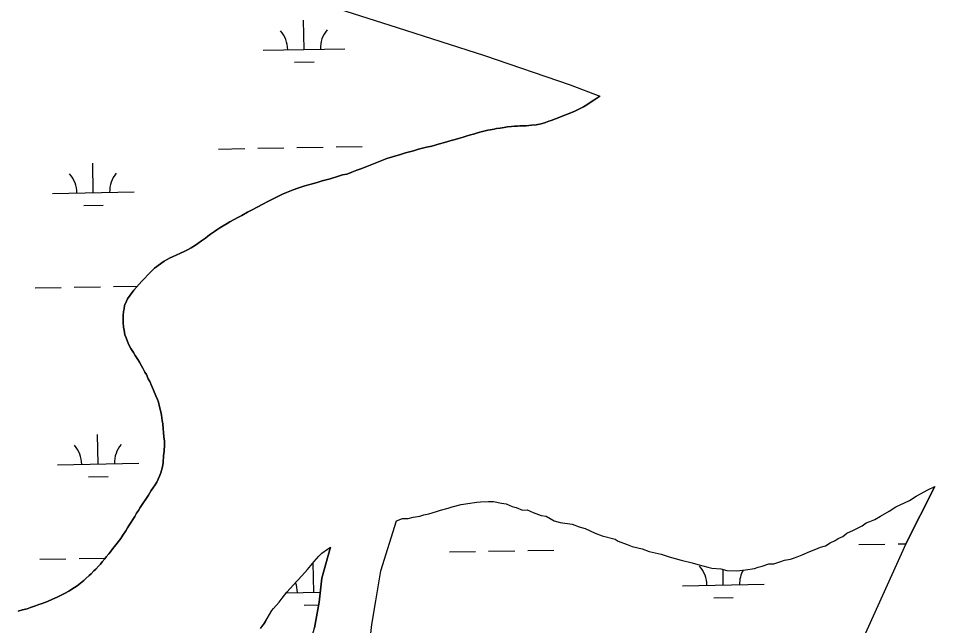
# Model space of a CAD drawing. Extents: x 3914892 to 3953151, y 242587 to 268572.
# Drawn here: x 3946335 to 3947458, y 264338 to 265083 of the extents above; entities that cross this region are included whole.
import ezdxf

# ---------------------------------------------------------------- set-up
doc = ezdxf.new("R2010")
doc.units = 0
doc.layers.add('V-TOPO-SHOR', color=7, linetype='Continuous')
doc.layers.add('V-WETL-SWMP', color=7, linetype='Continuous')

msp = doc.modelspace()

# ---------------------------------------------------------------- linework, layer by layer
at = {"layer": 'V-TOPO-SHOR'}
msp.add_line((3947422.9, 264438.6), (3947458.1, 264508.6), dxfattribs=at)
for points in [[(3944941.9, 265443.1), (3944985.3, 265433.2), (3945032.8, 265425.7), (3945085.8, 265418), (3945123.3, 265415.3), (3945165, 265414.6), (3945227.2, 265419.2), (3945400.7, 265431.4), (3945555.2, 265417.8), (3945798.7, 265387.3), (3945908.1, 265379.9), (3946087.9, 265345.6), (3946161.8, 265323.9), (3946203.9, 265313), (3946257.1, 265300.2), (3946393.2, 265248), (3946563.2, 265166.1), (3946618, 265137.2), (3946670.2, 265114.3), (3946718.5, 265097.1), (3946799.4, 265071.5), (3946906.2, 265037.2), (3947011.2, 265001), (3947047.8, 264987)], [(3947016.1, 264968.5), (3947019.6, 264970.2), (3947022.9, 264971.5), (3947027.6, 264974.2), (3947031.8, 264976.6), (3947034.8, 264978.7), (3947040.3, 264982.3), (3947045.2, 264985.6), (3947047.8, 264987)], [(3946497.3, 264772), (3946501.9, 264776.2), (3946504.9, 264778.6), (3946511, 264783), (3946514, 264784.8), (3946516.7, 264786.7), (3946521, 264788.9), (3946524.2, 264790.2), (3946529.3, 264792.6), (3946533.1, 264794.3), (3946539.3, 264797.1), (3946543.4, 264799.1), (3946547.1, 264801.2), (3946552.2, 264804.5), (3946555.2, 264806.5), (3946559.5, 264809.7), (3946564.3, 264813.2), (3946567.4, 264815.8), (3946570.7, 264818.1), (3946575.4, 264821.3), (3946578.3, 264823.4), (3946582.2, 264826), (3946586, 264828.3), (3946590.9, 264831.1), (3946594.2, 264833.1), (3946599.7, 264835.9), (3946604.9, 264838.7), (3946609.1, 264841), (3946616, 264845), (3946621, 264847.5), (3946628.7, 264851.7), (3946634.1, 264854.6), (3946641.8, 264858.7), (3946647.2, 264861.4), (3946653.9, 264864.8), (3946658.8, 264866.9), (3946663.8, 264869), (3946671.9, 264872.4), (3946677.5, 264874.6), (3946686.3, 264877.4), (3946692.5, 264879), (3946701.3, 264881.5), (3946707.6, 264883.3), (3946717.4, 264886), (3946727.3, 264889.1), (3946732.3, 264890.7), (3946737.8, 264891.8), (3946740.8, 264893), (3946743.8, 264894), (3946750, 264896.4), (3946755, 264898.3), (3946760.2, 264900.2), (3946766.1, 264902.5), (3946776.3, 264906.6), (3946786.8, 264910.7), (3946793.6, 264912.9), (3946803.3, 264915.9), (3946809.7, 264917.9), (3946819.2, 264920.2), (3946825.6, 264922.1), (3946835.2, 264924.5), (3946841.7, 264926.1), (3946851.4, 264928.8), (3946857.4, 264930.3), (3946865.7, 264932.9), (3946870.4, 264934.1), (3946874.5, 264935.4), (3946880.3, 264937.1), (3946883.9, 264938.2), (3946889.4, 264939.8), (3946892.9, 264940.8), (3946897.7, 264942.2), (3946902.4, 264943.5), (3946905.6, 264944.2), (3946910.3, 264945.5), (3946913.4, 264946), (3946918.1, 264946.8), (3946921.3, 264947.4), (3946925.7, 264948), (3946930.3, 264948.8), (3946934.7, 264949.5), (3946939.5, 264950.1), (3946943, 264950.4), (3946946.7, 264950.5), (3946949.9, 264950.8), (3946953.1, 264950.9), (3946957.6, 264950.9), (3946960.9, 264951.2), (3946964.1, 264951.5), (3946969.9, 264952.2), (3946976, 264953.3), (3946981.2, 264954.9), (3946985.3, 264956.4), (3946988.3, 264957.5), (3946993.3, 264959.4), (3946996.6, 264960.6), (3947001.5, 264962.6), (3947004.9, 264963.8), (3947010.1, 264965.8), (3947013.2, 264967.2), (3947016.1, 264968.5)], [(3946350, 264360.3), (3946356.3, 264362.5), (3946360.1, 264364), (3946363, 264364.9), (3946367.5, 264366.5), (3946370.9, 264367.8), (3946376.9, 264370.7), (3946382.8, 264373.3), (3946388.2, 264375.9), (3946391.8, 264377.5), (3946396.9, 264380.6), (3946399.6, 264382.3), (3946404.1, 264385.1), (3946407.1, 264387), (3946411.4, 264390.1), (3946415.3, 264393.6), (3946417.8, 264396), (3946421.8, 264399.5), (3946424.4, 264401.8), (3946427.7, 264405.3), (3946430, 264407.5), (3946433.5, 264411.3), (3946435.7, 264413.7), (3946437.9, 264416.3), (3946441, 264420.2), (3946442.9, 264422.6), (3946446, 264426.2), (3946448, 264428.8), (3946450.9, 264432.7), (3946453, 264435.1), (3946456.2, 264439.2), (3946460.8, 264445.2), (3946463.2, 264449), (3946466.7, 264454.6), (3946469, 264458.3), (3946470.9, 264461.4), (3946473.2, 264465.2), (3946475.5, 264468.5), (3946477.8, 264472.2), (3946480.1, 264476.2), (3946482.2, 264479.5), (3946484.3, 264483.1), (3946487.5, 264488.1), (3946492, 264494.6), (3946494.5, 264498.2), (3946498, 264503.7), (3946499.8, 264506.8), (3946502.6, 264510.9), (3946504.8, 264514.2), (3946508.3, 264521.3), (3946509.6, 264525.5), (3946511.6, 264532.9), (3946512.5, 264538.2), (3946513.2, 264546.3), (3946513.8, 264551.9), (3946514.2, 264559.7), (3946514.1, 264564.8), (3946513.6, 264569.2), (3946513, 264575.5), (3946512.7, 264579.3), (3946512, 264585.6), (3946511.3, 264589.8), (3946510.4, 264596.1), (3946509.6, 264600.3), (3946508.2, 264606.4), (3946506.7, 264612), (3946505.5, 264615.4), (3946503.8, 264619.9), (3946500.7, 264626.9), (3946498.1, 264632.7), (3946496.1, 264637.4), (3946494.4, 264640.9), (3946492, 264645.9), (3946490.1, 264648.9), (3946487.7, 264653.7), (3946486.2, 264656.7), (3946483.5, 264661.3), (3946481.6, 264664.3), (3946478.3, 264669.4), (3946476.2, 264673), (3946473.1, 264678.1), (3946470.3, 264683.4), (3946467.2, 264691.1), (3946465.7, 264694.7), (3946464.6, 264700.2), (3946464.1, 264704), (3946463.6, 264709.7), (3946463.5, 264715.1), (3946463.7, 264718.4), (3946464.1, 264723.4), (3946464.6, 264726.6), (3946465.2, 264730.8), (3946467.5, 264735.8), (3946468.9, 264738.9), (3946472.1, 264743.3), (3946476.7, 264749.3), (3946483, 264756.6), (3946486.5, 264760.4), (3946489.8, 264763.9), (3946494.2, 264768.8), (3946497.3, 264772)], [(3947180.2, 264409.9), (3947185.1, 264408.8), (3947196, 264408), (3947203.4, 264405.9), (3947215.5, 264405.2), (3947226.3, 264406.8), (3947237.1, 264408.4), (3947241.9, 264409.8), (3947246.7, 264411.2), (3947255, 264413.9), (3947261.1, 264414.1), (3947269.4, 264416.9), (3947274.2, 264418.3), (3947281.4, 264419.7), (3947285, 264421.1), (3947289.7, 264422.5), (3947295.7, 264425.1), (3947305.2, 264429.1), (3947312.4, 264431.8), (3947318.3, 264434.4), (3947324.3, 264435.9), (3947330.2, 264439.7), (3947336.1, 264442.4), (3947339.7, 264444.9), (3947345.6, 264447.6), (3947350.3, 264451.4), (3947358.6, 264455.3), (3947369.3, 264460.5), (3947374, 264464.4), (3947378.8, 264465.7), (3947384.7, 264468.4), (3947391.8, 264472.3), (3947402.4, 264478.7), (3947410.7, 264483.9), (3947427.3, 264491.8), (3947435.6, 264496.9), (3947449.8, 264504.7), (3947458.1, 264508.6)], [(3946798.6, 264466.7), (3946805.7, 264469.4), (3946813, 264469.6), (3946818.9, 264471.1), (3946827.3, 264472.6), (3946832.1, 264474), (3946838.1, 264475.4), (3946847.7, 264478.2), (3946852.5, 264479.6), (3946862, 264482.4), (3946866.8, 264483.8), (3946877.6, 264486.6), (3946886, 264488.1), (3946896.8, 264489.7), (3946901.6, 264489.9), (3946911.3, 264490.3), (3946917.3, 264490.5), (3946927.1, 264488.5), (3946933.1, 264487.5), (3946940.5, 264484.1), (3946945.4, 264483.1), (3946952.8, 264479.8), (3946958.8, 264480), (3946966.2, 264476.7), (3946976, 264473.4), (3946982.1, 264472.4), (3946991.9, 264466.8), (3946999.3, 264464.6), (3947013.9, 264462.8), (3947022.4, 264459.5), (3947029.8, 264457.3), (3947042.1, 264451.7), (3947050.7, 264448.4), (3947066.5, 264444.2), (3947070.2, 264441.9), (3947081.3, 264437.5), (3947087.4, 264435.3), (3947099.6, 264432.2), (3947108.2, 264428.9), (3947122.8, 264425.8), (3947132.6, 264422.6), (3947147.3, 264418.3), (3947160.7, 264415.2), (3947168, 264413), (3947180.2, 264409.9)], [(3946815.4, 264037.4), (3946789.7, 264082.5), (3946780.5, 264104.8), (3946771.1, 264133.2), (3946764.1, 264161.7), (3946760, 264188.8), (3946758.8, 264220.9), (3946760.7, 264251.6), (3946763.6, 264295), (3946768.5, 264339.6), (3946773.4, 264368.8), (3946779.3, 264405.4), (3946798.6, 264466.7)], [(3947422.9, 264438.6), (3947342.6, 264261.2)], [(3946632, 264334.6), (3946636.6, 264340.9), (3946639.9, 264347), (3946645.6, 264356.9), (3946647.9, 264359.4), (3946654.9, 264366.9), (3946658.3, 264371.9), (3946664.1, 264379.4), (3946672.2, 264388.1), (3946682.7, 264399.4), (3946689.6, 264406.9), (3946697.7, 264416.9), (3946703.5, 264423.2), (3946707, 264426.9), (3946714.1, 264432), (3946717.6, 264434.6)], [(3946797.4, 263935.6), (3946743.6, 263981.8), (3946726, 264000.9), (3946706.2, 264028.9), (3946695.5, 264053.4), (3946684.1, 264085.3), (3946673.6, 264129.4), (3946668.7, 264176.7), (3946671.2, 264225), (3946677.1, 264256.6), (3946685.8, 264291.2), (3946697.9, 264335.4), (3946703.6, 264367), (3946707.2, 264396.6), (3946717.6, 264434.6)], [(3946334.8, 264356), (3946340, 264357.5), (3946345.9, 264358.9), (3946350, 264360.3)]]:
    msp.add_lwpolyline(points, dxfattribs=at)
at = {"layer": 'V-WETL-SWMP'}
for p, q in [((3946685.3, 265044.4), (3946684.6, 265080.4)), ((3946635.3, 265043.5), (3946735.3, 265045.3)), ((3946673.5, 265028.8), (3946697.5, 265029.2)), ((3946580.6, 264922.4), (3946612.6, 264923)), ((3946628.6, 264923.3), (3946660.6, 264923.9)), ((3946676.6, 264924.2), (3946708.6, 264924.7)), ((3946724.6, 264925), (3946756.6, 264925.6)), ((3946426.9, 264868.9), (3946426.3, 264904.9)), ((3946376.9, 264868), (3946476.9, 264869.8)), ((3946415.2, 264853.3), (3946439.2, 264853.7)), ((3946355.6, 264752.2), (3946387.6, 264752.8)), ((3946403.6, 264753.1), (3946435.6, 264753.6)), ((3946451.6, 264753.9), (3946481.1, 264754.5)), ((3946432.9, 264536.3), (3946432.2, 264572.3)), ((3946382.9, 264535.4), (3946482.9, 264537.2)), ((3946421.2, 264520.7), (3946445.2, 264521.1)), ((3947365.2, 264437.5), (3947397.2, 264438.1)), ((3947413.2, 264438.4), (3947422.9, 264438.6)), ((3946863.4, 264428.6), (3946895.4, 264429.1)), ((3946911.4, 264429.4), (3946943.4, 264430)), ((3946959.4, 264430.3), (3946991.4, 264430.9)), ((3946361.5, 264419.6), (3946393.5, 264420.2)), ((3946409.5, 264420.4), (3946441.5, 264421)), ((3946697.2, 264379.2), (3946696.5, 264415.2)), ((3947199, 264388.1), (3947198.7, 264407.3)), ((3947149, 264387.2), (3947249, 264389)), ((3946663.5, 264378.6), (3946705.1, 264379.3)), ((3947187.3, 264372.5), (3947211.3, 264372.9)), ((3946685.4, 264363.5), (3946703, 264363.8))]:
    msp.add_line(p, q, dxfattribs=at)
for points in [[(3946718.5, 265097.1), (3946799.4, 265071.5), (3946906.2, 265037.2), (3947011.2, 265001), (3947047.8, 264987), (3947045.2, 264985.6), (3947040.3, 264982.3), (3947034.8, 264978.7), (3947031.8, 264976.6), (3947027.6, 264974.2)], [(3947027.6, 264974.2), (3947022.9, 264971.5), (3947019.6, 264970.2), (3947016.1, 264968.5), (3947013.2, 264967.2), (3947010.1, 264965.8), (3947004.9, 264963.8), (3947001.5, 264962.6), (3946996.6, 264960.6), (3946993.3, 264959.4), (3946988.3, 264957.5), (3946985.3, 264956.4), (3946981.2, 264954.9), (3946976, 264953.3), (3946969.9, 264952.2), (3946964.1, 264951.5), (3946960.9, 264951.2), (3946957.6, 264950.9), (3946953.1, 264950.9), (3946949.9, 264950.8), (3946946.7, 264950.5), (3946943, 264950.4), (3946939.5, 264950.1), (3946934.7, 264949.5), (3946930.3, 264948.8), (3946925.7, 264948), (3946921.3, 264947.4), (3946918.1, 264946.8), (3946913.4, 264946), (3946910.3, 264945.5), (3946905.6, 264944.2), (3946902.4, 264943.5), (3946897.7, 264942.2), (3946892.9, 264940.8), (3946889.4, 264939.8), (3946883.9, 264938.2), (3946880.3, 264937.1), (3946874.5, 264935.4), (3946870.4, 264934.1), (3946865.7, 264932.9), (3946857.4, 264930.3), (3946851.4, 264928.8), (3946841.7, 264926.1), (3946835.2, 264924.5), (3946825.6, 264922.1), (3946819.2, 264920.2), (3946809.7, 264917.9), (3946803.3, 264915.9), (3946793.6, 264912.9), (3946786.8, 264910.7), (3946776.3, 264906.6), (3946766.1, 264902.5), (3946760.2, 264900.2), (3946755, 264898.3), (3946750, 264896.4), (3946743.8, 264894), (3946740.8, 264893), (3946737.8, 264891.8), (3946732.3, 264890.7), (3946727.3, 264889.1), (3946717.4, 264886), (3946707.6, 264883.3), (3946701.3, 264881.5), (3946692.5, 264879), (3946686.3, 264877.4), (3946677.5, 264874.6), (3946671.9, 264872.4), (3946663.8, 264869), (3946658.8, 264866.9), (3946653.9, 264864.8), (3946647.2, 264861.4), (3946641.8, 264858.7), (3946634.1, 264854.6), (3946628.7, 264851.7), (3946621, 264847.5), (3946616, 264845), (3946609.1, 264841), (3946604.9, 264838.7), (3946599.7, 264835.9), (3946594.2, 264833.1), (3946590.9, 264831.1), (3946586, 264828.3), (3946582.2, 264826), (3946578.3, 264823.4), (3946575.4, 264821.3), (3946570.7, 264818.1), (3946567.4, 264815.8), (3946564.3, 264813.2), (3946559.5, 264809.7), (3946555.2, 264806.5), (3946552.2, 264804.5), (3946547.1, 264801.2), (3946543.4, 264799.1), (3946539.3, 264797.1), (3946533.1, 264794.3), (3946529.3, 264792.6), (3946524.2, 264790.2), (3946521, 264788.9), (3946516.7, 264786.7), (3946514, 264784.8), (3946511, 264783)], [(3946511, 264783), (3946504.9, 264778.6), (3946501.9, 264776.2), (3946497.3, 264772), (3946494.2, 264768.8), (3946489.8, 264763.9), (3946486.5, 264760.4), (3946483, 264756.6), (3946476.7, 264749.3), (3946472.1, 264743.3), (3946468.9, 264738.9), (3946467.5, 264735.8), (3946465.2, 264730.8), (3946464.6, 264726.6), (3946464.1, 264723.4), (3946463.7, 264718.4), (3946463.5, 264715.1), (3946463.6, 264709.7), (3946464.1, 264704), (3946464.6, 264700.2), (3946465.7, 264694.7), (3946467.2, 264691.1), (3946470.3, 264683.4), (3946473.1, 264678.1), (3946476.2, 264673), (3946478.3, 264669.4), (3946481.6, 264664.3), (3946483.5, 264661.3), (3946486.2, 264656.7), (3946487.7, 264653.7), (3946490.1, 264648.9), (3946492, 264645.9), (3946494.4, 264640.9), (3946496.1, 264637.4), (3946498.1, 264632.7), (3946500.7, 264626.9), (3946503.8, 264619.9), (3946505.5, 264615.4), (3946506.7, 264612), (3946508.2, 264606.4), (3946509.6, 264600.3), (3946510.4, 264596.1), (3946511.3, 264589.8), (3946512, 264585.6), (3946512.7, 264579.3), (3946513, 264575.5), (3946513.6, 264569.2), (3946514.1, 264564.8), (3946514.2, 264559.7), (3946513.8, 264551.9), (3946513.2, 264546.3), (3946512.5, 264538.2), (3946511.6, 264532.9), (3946509.6, 264525.5), (3946508.3, 264521.3), (3946504.8, 264514.2), (3946502.6, 264510.9), (3946499.8, 264506.8), (3946498, 264503.7), (3946494.5, 264498.2), (3946492, 264494.6), (3946487.5, 264488.1), (3946484.3, 264483.1), (3946482.2, 264479.5), (3946480.1, 264476.2), (3946477.8, 264472.2), (3946475.5, 264468.5), (3946473.2, 264465.2), (3946470.9, 264461.4), (3946469, 264458.3), (3946466.7, 264454.6), (3946463.2, 264449), (3946460.8, 264445.2), (3946456.2, 264439.2), (3946453, 264435.1), (3946450.9, 264432.7), (3946448, 264428.8), (3946446, 264426.2), (3946442.9, 264422.6), (3946441, 264420.2), (3946437.9, 264416.3), (3946435.7, 264413.7), (3946433.5, 264411.3), (3946430, 264407.5), (3946427.7, 264405.3), (3946424.4, 264401.8), (3946421.8, 264399.5), (3946417.8, 264396), (3946415.3, 264393.6), (3946411.4, 264390.1), (3946407.1, 264387), (3946404.1, 264385.1), (3946399.6, 264382.3), (3946396.9, 264380.6), (3946391.8, 264377.5), (3946388.2, 264375.9), (3946382.8, 264373.3), (3946376.9, 264370.7), (3946370.9, 264367.8), (3946367.5, 264366.5), (3946363, 264364.9)], [(3946763.6, 264295), (3946768.5, 264339.6), (3946773.4, 264368.8), (3946779.3, 264405.4), (3946798.6, 264466.7), (3946805.7, 264469.4), (3946813, 264469.6), (3946818.9, 264471.1), (3946827.3, 264472.6), (3946832.1, 264474), (3946838.1, 264475.4), (3946847.7, 264478.2), (3946852.5, 264479.6), (3946862, 264482.4), (3946866.8, 264483.8), (3946877.6, 264486.6), (3946886, 264488.1), (3946896.8, 264489.7), (3946901.6, 264489.9), (3946911.3, 264490.3), (3946917.3, 264490.5), (3946927.1, 264488.5), (3946933.1, 264487.5), (3946940.5, 264484.1), (3946945.4, 264483.1), (3946952.8, 264479.8), (3946958.8, 264480), (3946966.2, 264476.7), (3946976, 264473.4), (3946982.1, 264472.4), (3946991.9, 264466.8), (3946999.3, 264464.6), (3947013.9, 264462.8), (3947022.4, 264459.5), (3947029.8, 264457.3), (3947042.1, 264451.7), (3947050.7, 264448.4), (3947066.5, 264444.2), (3947070.2, 264441.9), (3947081.3, 264437.5), (3947087.4, 264435.3), (3947099.6, 264432.2), (3947108.2, 264428.9), (3947122.8, 264425.8), (3947132.6, 264422.6), (3947147.3, 264418.3), (3947160.7, 264415.2), (3947168, 264413), (3947180.2, 264409.9), (3947185.1, 264408.8), (3947196, 264408), (3947203.4, 264405.9), (3947215.5, 264405.2), (3947226.3, 264406.8), (3947237.1, 264408.4), (3947241.9, 264409.8), (3947246.7, 264411.2), (3947255, 264413.9), (3947261.1, 264414.1), (3947269.4, 264416.9), (3947274.2, 264418.3), (3947281.4, 264419.7), (3947285, 264421.1), (3947289.7, 264422.5), (3947295.7, 264425.1), (3947305.2, 264429.1), (3947312.4, 264431.8), (3947318.3, 264434.4), (3947324.3, 264435.9), (3947330.2, 264439.7), (3947336.1, 264442.4), (3947339.7, 264444.9), (3947345.6, 264447.6), (3947350.3, 264451.4), (3947358.6, 264455.3), (3947369.3, 264460.5), (3947374, 264464.4), (3947378.8, 264465.7), (3947384.7, 264468.4), (3947391.8, 264472.3), (3947402.4, 264478.7), (3947410.7, 264483.9), (3947427.3, 264491.8), (3947435.6, 264496.9), (3947449.8, 264504.7), (3947458.1, 264508.6), (3947422.9, 264438.6), (3947342.6, 264261.2)], [(3946632, 264334.6), (3946636.5, 264340.9), (3946639.9, 264347), (3946645.6, 264356.9), (3946647.9, 264359.4), (3946654.9, 264366.9), (3946658.3, 264371.9), (3946664.1, 264379.4), (3946672.2, 264388.1), (3946682.7, 264399.4), (3946689.6, 264406.9), (3946697.7, 264416.9), (3946703.5, 264423.2), (3946707, 264426.9), (3946714.1, 264432), (3946717.6, 264434.6), (3946707.2, 264396.6), (3946703.6, 264367), (3946697.9, 264335.4)], [(3946363, 264364.9), (3946360.1, 264364), (3946356.3, 264362.5), (3946350, 264360.3), (3946345.9, 264358.9), (3946340, 264357.5), (3946334.8, 264356)]]:
    msp.add_lwpolyline(points, dxfattribs=at)
for centre, start, end in [((3946630, 265043.9), 0.2532, 41.7968), ((3946740.5, 265045.9), 140.2532, 181.7968), ((3946371.7, 264868.4), 0.2532, 41.7968), ((3946482.2, 264870.4), 140.2532, 181.7968), ((3946488.1, 264537.8), 140.2532, 181.7968), ((3946377.6, 264535.8), 0.2532, 41.7968), ((3947143.8, 264387.6), 0.2532, 41.7968), ((3947254.2, 264389.6), 151.7006, 181.7968), ((3946641.9, 264378.6), 0.2532, 20.6077)]:
    msp.add_arc(centre, 35.2, start, end, dxfattribs=at)

doc.saveas('drawing.dxf')
